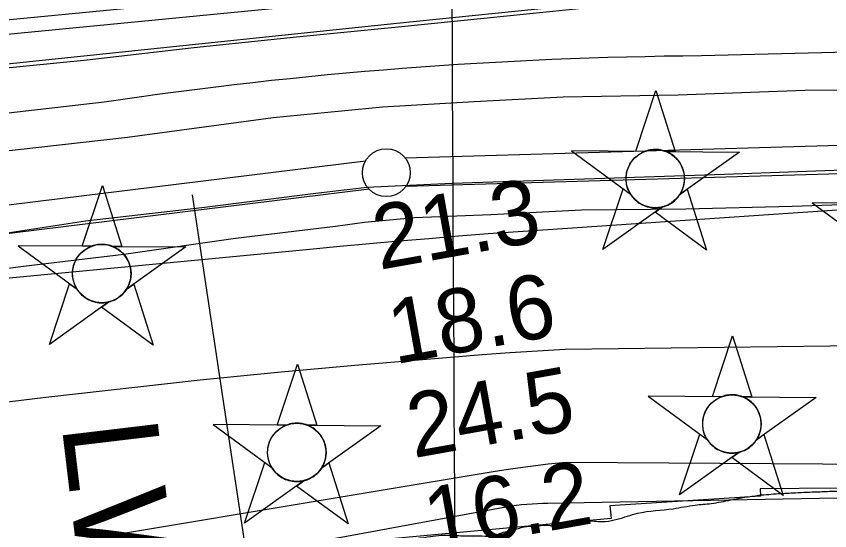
# Model space of a CAD drawing. Extents: x 3445503 to 3483459, y 540493 to 566012.
# Drawn here: x 3459709 to 3460559, y 552671 to 553208 of the extents above; entities that cross this region are included whole.
import ezdxf

# ---------------------------------------------------------------- set-up
doc = ezdxf.new("R2010")
doc.units = 0
for name, color, linetype in [('V-CHAN-NAID', 7, 'Continuous'), ('V-FLOD-BASE', 7, 'Continuous'), ('V-GRID-MAJR', 7, 'Continuous'), ('V-LEVE-TOET', 7, 'Continuous'), ('V-RAIL-TRAK', 7, 'Continuous'), ('V-RIVR-EDGE', 7, 'Continuous'), ('V-RIVR-RANG', 7, 'Continuous'), ('V-ROAD-CNTR', 7, 'Continuous'), ('V-RRAP-RVMT', 7, 'Continuous'), ('V-SURV-LINE', 7, 'Continuous'), ('V-TOPO-MINR', 7, 'Continuous')]:
    doc.layers.add(name, color=color, linetype=linetype)

msp = doc.modelspace()

# ---------------------------------------------------------------- linework, layer by layer
at = {"layer": 'V-CHAN-NAID'}
for points in [[(3460365.66, 553067.14), (3460356.08, 553067.21), (3460377.2, 553130.7), (3460397.43, 553066.92), (3460387.84, 553066.99), (3460386.26, 553067.57), (3460384.17, 553068.19), (3460382.13, 553068.64), (3460380.09, 553068.94), (3460378.93, 553069.06), (3460377.39, 553069.14), (3460375.67, 553069.14), (3460374.3, 553069.07), (3460372.39, 553068.87), (3460371.03, 553068.65), (3460369.24, 553068.26), (3460367.71, 553067.84), (3460366.68, 553067.51)], [(3460365.66, 553067.14), (3460289.17, 553067.69), (3460350.74, 553022.29), (3460349.63, 553024.2), (3460348.82, 553025.82), (3460347.99, 553027.79), (3460347.29, 553029.85), (3460346.93, 553031.17), (3460346.57, 553032.8), (3460346.32, 553034.24), (3460346.14, 553035.84), (3460346.03, 553037.57), (3460346.02, 553039.16), (3460346.12, 553041.23), (3460346.31, 553042.85), (3460346.7, 553045.05), (3460347.18, 553046.97), (3460347.78, 553048.86), (3460348.44, 553050.54), (3460349.16, 553052.13), (3460349.98, 553053.66), (3460351.04, 553055.4), (3460352.07, 553056.87), (3460353.07, 553058.14), (3460354.07, 553059.28), (3460355.38, 553060.62), (3460356.43, 553061.59), (3460358.15, 553062.98), (3460359.36, 553063.85), (3460361.05, 553064.92), (3460362.78, 553065.87), (3460364.22, 553066.55)], [(3460387.84, 553066.99), (3460464.33, 553066.44), (3460402.13, 553021.92), (3460403.04, 553023.41), (3460404.02, 553025.26), (3460404.73, 553026.84), (3460405.47, 553028.8), (3460406.02, 553030.58), (3460406.42, 553032.22), (3460406.78, 553034.23), (3460406.96, 553035.81), (3460407.09, 553038.01), (3460407.06, 553040.07), (3460406.87, 553042.29), (3460406.6, 553044.05), (3460406.11, 553046.28), (3460405.47, 553048.42), (3460404.72, 553050.41), (3460404.07, 553051.85), (3460403.07, 553053.76), (3460402, 553055.49), (3460400.79, 553057.19), (3460399.53, 553058.73), (3460398.26, 553060.09), (3460396.63, 553061.63), (3460394.88, 553063.04), (3460393.2, 553064.21), (3460391.31, 553065.35), (3460389.84, 553066.11)], [(3459787.72, 552967.89), (3459778.13, 552967.96), (3459799.26, 553031.44), (3459819.48, 552967.67), (3459809.89, 552967.73), (3459808.32, 552968.31), (3459806.22, 552968.93), (3459804.18, 552969.38), (3459802.15, 552969.69), (3459800.98, 552969.8), (3459799.44, 552969.89), (3459797.72, 552969.88), (3459796.35, 552969.81), (3459794.45, 552969.61), (3459793.08, 552969.39), (3459791.3, 552969.01), (3459789.77, 552968.59), (3459788.73, 552968.26)], [(3460384.1, 553009.02), (3460321.9, 552964.49), (3460343.02, 553027.98), (3460350.74, 553022.29), (3460351.37, 553021.32), (3460352.76, 553019.46), (3460353.97, 553018.05), (3460355.44, 553016.55), (3460356.82, 553015.29), (3460358.28, 553014.14), (3460359.68, 553013.15), (3460361.36, 553012.12), (3460363.07, 553011.2), (3460364.86, 553010.39), (3460366.31, 553009.84), (3460367.94, 553009.31), (3460370.16, 553008.74), (3460371.7, 553008.46), (3460373.72, 553008.2), (3460375.26, 553008.1), (3460377.12, 553008.07), (3460378.81, 553008.15), (3460380.52, 553008.33), (3460382.42, 553008.64)], [(3460402.13, 553021.92), (3460409.93, 553027.5), (3460430.15, 552963.73), (3460376.3, 553003.44), (3460384.1, 553009.02), (3460385.76, 553009.49), (3460387.38, 553010.05), (3460389.53, 553010.97), (3460391.27, 553011.85), (3460393.14, 553012.96), (3460394.87, 553014.18), (3460396.43, 553015.42), (3460397.71, 553016.59), (3460399.1, 553018.01), (3460400.3, 553019.41), (3460401.42, 553020.88)], [(3459787.72, 552967.89), (3459711.23, 552968.43), (3459772.79, 552923.03), (3459771.68, 552924.94), (3459770.87, 552926.57), (3459770.04, 552928.54), (3459769.35, 552930.59), (3459768.98, 552931.92), (3459768.62, 552933.54), (3459768.38, 552934.99), (3459768.19, 552936.58), (3459768.08, 552938.32), (3459768.07, 552939.9), (3459768.18, 552941.97), (3459768.36, 552943.59), (3459768.75, 552945.8), (3459769.23, 552947.72), (3459769.83, 552949.61), (3459770.49, 552951.29), (3459771.22, 552952.87), (3459772.03, 552954.41), (3459773.09, 552956.15), (3459774.12, 552957.61), (3459775.12, 552958.88), (3459776.12, 552960.03), (3459777.43, 552961.37), (3459778.48, 552962.33), (3459780.2, 552963.73), (3459781.41, 552964.6), (3459783.1, 552965.67), (3459784.83, 552966.61), (3459786.28, 552967.3)], [(3459809.89, 552967.73), (3459886.39, 552967.19), (3459824.18, 552922.67), (3459825.09, 552924.16), (3459826.07, 552926), (3459826.79, 552927.59), (3459827.52, 552929.54), (3459828.07, 552931.33), (3459828.47, 552932.97), (3459828.83, 552934.98), (3459829.02, 552936.55), (3459829.14, 552938.76), (3459829.11, 552940.82), (3459828.92, 552943.04), (3459828.66, 552944.8), (3459828.16, 552947.03), (3459827.52, 552949.17), (3459826.77, 552951.15), (3459826.13, 552952.59), (3459825.12, 552954.51), (3459824.06, 552956.23), (3459822.84, 552957.93), (3459821.58, 552959.47), (3459820.31, 552960.84), (3459818.68, 552962.37), (3459816.94, 552963.78), (3459815.25, 552964.96), (3459813.37, 552966.09), (3459811.89, 552966.85)], [(3459806.15, 552909.76), (3459743.95, 552865.24), (3459765.07, 552928.72), (3459772.79, 552923.03), (3459773.43, 552922.07), (3459774.81, 552920.21), (3459776.02, 552918.79), (3459777.49, 552917.29), (3459778.88, 552916.04), (3459780.33, 552914.88), (3459781.73, 552913.9), (3459783.41, 552912.86), (3459785.13, 552911.95), (3459786.92, 552911.14), (3459788.36, 552910.58), (3459789.99, 552910.05), (3459792.22, 552909.49), (3459793.75, 552909.2), (3459795.77, 552908.95), (3459797.31, 552908.84), (3459799.17, 552908.82), (3459800.86, 552908.9), (3459802.57, 552909.07), (3459804.47, 552909.39)], [(3459824.18, 552922.67), (3459831.98, 552928.25), (3459852.2, 552864.47), (3459798.35, 552904.18), (3459806.15, 552909.76), (3459807.82, 552910.24), (3459809.43, 552910.8), (3459811.59, 552911.71), (3459813.32, 552912.6), (3459815.19, 552913.71), (3459816.93, 552914.92), (3459818.48, 552916.17), (3459819.77, 552917.33), (3459821.15, 552918.76), (3459822.35, 552920.16), (3459823.47, 552921.63)], [(3460445.7, 552810.67), (3460436.11, 552810.74), (3460457.24, 552874.22), (3460477.46, 552810.45), (3460467.87, 552810.51), (3460466.3, 552811.09), (3460464.2, 552811.71), (3460462.16, 552812.16), (3460460.13, 552812.47), (3460458.96, 552812.59), (3460457.43, 552812.67), (3460455.7, 552812.66), (3460454.33, 552812.59), (3460452.43, 552812.39), (3460451.06, 552812.17), (3460449.28, 552811.79), (3460447.75, 552811.37), (3460446.72, 552811.04)], [(3459991.41, 552781.01), (3459981.82, 552781.08), (3460002.95, 552844.57), (3460023.17, 552780.79), (3460013.58, 552780.86), (3460012, 552781.44), (3460009.91, 552782.06), (3460007.87, 552782.51), (3460005.83, 552782.81), (3460004.67, 552782.93), (3460003.13, 552783.01), (3460001.41, 552783.01), (3460000.04, 552782.94), (3459998.14, 552782.74), (3459996.77, 552782.52), (3459994.98, 552782.13), (3459993.46, 552781.71), (3459992.42, 552781.38)], [(3460445.7, 552810.67), (3460369.21, 552811.21), (3460430.77, 552765.81), (3460429.66, 552767.72), (3460428.85, 552769.35), (3460428.02, 552771.32), (3460427.33, 552773.37), (3460426.96, 552774.7), (3460426.6, 552776.32), (3460426.36, 552777.77), (3460426.17, 552779.37), (3460426.06, 552781.1), (3460426.05, 552782.68), (3460426.16, 552784.76), (3460426.34, 552786.37), (3460426.73, 552788.58), (3460427.21, 552790.5), (3460427.82, 552792.39), (3460428.47, 552794.07), (3460429.2, 552795.65), (3460430.01, 552797.19), (3460431.07, 552798.93), (3460432.1, 552800.4), (3460433.1, 552801.67), (3460434.11, 552802.81), (3460435.41, 552804.15), (3460436.47, 552805.11), (3460438.18, 552806.51), (3460439.39, 552807.38), (3460441.08, 552808.45), (3460442.81, 552809.4), (3460444.26, 552810.08)], [(3460467.87, 552810.51), (3460544.37, 552809.97), (3460482.16, 552765.45), (3460483.07, 552766.94), (3460484.05, 552768.79), (3460484.77, 552770.37), (3460485.51, 552772.33), (3460486.05, 552774.11), (3460486.45, 552775.75), (3460486.81, 552777.76), (3460487, 552779.33), (3460487.12, 552781.54), (3460487.09, 552783.6), (3460486.9, 552785.82), (3460486.64, 552787.58), (3460486.15, 552789.81), (3460485.51, 552791.95), (3460484.76, 552793.93), (3460484.11, 552795.38), (3460483.1, 552797.29), (3460482.04, 552799.01), (3460480.82, 552800.72), (3460479.56, 552802.25), (3460478.29, 552803.62), (3460476.66, 552805.15), (3460474.92, 552806.56), (3460473.23, 552807.74), (3460471.35, 552808.87), (3460469.87, 552809.63)], [(3459991.41, 552781.01), (3459914.92, 552781.56), (3459976.48, 552736.16), (3459975.37, 552738.07), (3459974.56, 552739.69), (3459973.73, 552741.66), (3459973.04, 552743.72), (3459972.67, 552745.04), (3459972.31, 552746.67), (3459972.07, 552748.11), (3459971.88, 552749.71), (3459971.77, 552751.44), (3459971.76, 552753.03), (3459971.86, 552755.1), (3459972.05, 552756.72), (3459972.44, 552758.92), (3459972.92, 552760.84), (3459973.52, 552762.73), (3459974.18, 552764.41), (3459974.91, 552766), (3459975.72, 552767.53), (3459976.78, 552769.27), (3459977.81, 552770.74), (3459978.81, 552772.01), (3459979.81, 552773.15), (3459981.12, 552774.49), (3459982.17, 552775.46), (3459983.89, 552776.85), (3459985.1, 552777.72), (3459986.79, 552778.79), (3459988.52, 552779.74), (3459989.97, 552780.42)], [(3460013.58, 552780.86), (3460090.07, 552780.31), (3460027.87, 552735.79), (3460028.78, 552737.28), (3460029.76, 552739.13), (3460030.48, 552740.71), (3460031.21, 552742.67), (3460031.76, 552744.45), (3460032.16, 552746.09), (3460032.52, 552748.1), (3460032.7, 552749.68), (3460032.83, 552751.88), (3460032.8, 552753.94), (3460032.61, 552756.16), (3460032.34, 552757.92), (3460031.85, 552760.15), (3460031.21, 552762.29), (3460030.46, 552764.28), (3460029.81, 552765.72), (3460028.81, 552767.63), (3460027.75, 552769.36), (3460026.53, 552771.06), (3460025.27, 552772.6), (3460024, 552773.96), (3460022.37, 552775.49), (3460020.62, 552776.91), (3460018.94, 552778.08), (3460017.05, 552779.22), (3460015.58, 552779.98)], [(3460464.13, 552752.54), (3460401.93, 552708.02), (3460423.06, 552771.5), (3460430.77, 552765.81), (3460431.41, 552764.85), (3460432.79, 552762.99), (3460434, 552761.58), (3460435.47, 552760.07), (3460436.86, 552758.82), (3460438.31, 552757.67), (3460439.72, 552756.68), (3460441.39, 552755.64), (3460443.11, 552754.73), (3460444.9, 552753.92), (3460446.34, 552753.36), (3460447.97, 552752.84), (3460450.2, 552752.27), (3460451.73, 552751.98), (3460453.76, 552751.73), (3460455.29, 552751.62), (3460457.15, 552751.6), (3460458.84, 552751.68), (3460460.55, 552751.86), (3460462.45, 552752.17)], [(3460482.16, 552765.45), (3460489.96, 552771.03), (3460510.18, 552707.25), (3460456.34, 552746.96), (3460464.13, 552752.54), (3460465.8, 552753.02), (3460467.41, 552753.58), (3460469.57, 552754.49), (3460471.3, 552755.38), (3460473.17, 552756.49), (3460474.91, 552757.7), (3460476.46, 552758.95), (3460477.75, 552760.12), (3460479.13, 552761.54), (3460480.34, 552762.94), (3460481.45, 552764.41)], [(3460009.84, 552722.89), (3459947.64, 552678.36), (3459968.76, 552741.85), (3459976.48, 552736.16), (3459977.12, 552735.19), (3459978.5, 552733.33), (3459979.71, 552731.92), (3459981.18, 552730.42), (3459982.57, 552729.16), (3459984.02, 552728.01), (3459985.42, 552727.02), (3459987.1, 552725.98), (3459988.81, 552725.07), (3459990.61, 552724.26), (3459992.05, 552723.71), (3459993.68, 552723.18), (3459995.91, 552722.61), (3459997.44, 552722.33), (3459999.46, 552722.07), (3460001, 552721.97), (3460002.86, 552721.94), (3460004.55, 552722.02), (3460006.26, 552722.2), (3460008.16, 552722.51)], [(3460027.87, 552735.79), (3460035.67, 552741.37), (3460055.89, 552677.6), (3460002.04, 552717.31), (3460009.84, 552722.89), (3460011.51, 552723.36), (3460013.12, 552723.92), (3460015.28, 552724.84), (3460017.01, 552725.72), (3460018.88, 552726.83), (3460020.62, 552728.05), (3460022.17, 552729.29), (3460023.46, 552730.46), (3460024.84, 552731.88), (3460026.04, 552733.28), (3460027.16, 552734.75)]]:
    msp.add_lwpolyline(points, close=True, dxfattribs=at)
msp.add_lwpolyline([(3460616.75, 553012.74), (3460540.26, 553013.28), (3460601.82, 552967.88)], dxfattribs=at)
for centre in [(3460376.55, 553038.61), (3459798.6, 552939.36), (3460456.58, 552782.14), (3460002.29, 552752.48)]:
    msp.add_circle(centre, 30.54, dxfattribs=at)
at = {"layer": 'V-FLOD-BASE'}
msp.add_lwpolyline([(3461456.43, 553063.94), (3461456.53, 553070.68), (3461330.11, 553069.88), (3461202.5, 553065.72), (3461057.47, 553060.44), (3460905.71, 553056.38), (3460750.03, 553052.95), (3460601.35, 553048.56), (3460448.73, 553043.11), (3460302.57, 553038.13), (3460164.57, 553033.57), (3460075.45, 553029.37), (3460021.98, 553023.19), (3459902.91, 553007.95), (3459781.62, 552994.14), (3459663.63, 552976.06)], dxfattribs=at)
at = {"layer": 'V-GRID-MAJR'}
msp.add_spline([(3460200.66, 545938.96), (3460170.71, 551996.85), (3460140.73, 558057.82), (3460110.76, 564118.81), (3460110.74, 564121.88)], degree=3, dxfattribs=at)
at = {"layer": 'V-LEVE-TOET'}
for points in [[(3459686.38, 553066.2), (3459825.38, 553082.01), (3459977.39, 553102.68), (3460091.83, 553113.53), (3460187.32, 553119.33), (3460280.27, 553124.05), (3460400.48, 553126.36), (3460532.82, 553131.02), (3460681.43, 553132.04), (3460818.57, 553137.47), (3460930.06, 553140.2), (3461077.84, 553141.8), (3461220.05, 553147.71), (3461320.31, 553152.31), (3461354.68, 553154.3), (3461376.77, 553156.02), (3461390.75, 553157.1), (3461411.55, 553155.93), (3461523.32, 553158.38), (3461618.23, 553163.07)], [(3459821.52, 552959.79), (3459938.09, 552976.48), (3460042.5, 552988.88), (3460072.91, 552993.17), (3460125.24, 552997.96), (3460204.79, 553001.19), (3460299.53, 553005.87), (3460408.27, 553006.96), (3460519.56, 553009.97), (3460622.71, 553013.39)], [(3459605.92, 552932.87), (3459716.82, 552947.13), (3459821.52, 552959.79)]]:
    msp.add_lwpolyline(points, dxfattribs=at)
at = {"layer": 'V-RAIL-TRAK'}
msp.add_lwpolyline([(3459687.92, 553153.42), (3459783.2, 553162.88), (3459894.87, 553175.75), (3460002, 553186.72), (3460108, 553197.42), (3460201.03, 553206.65), (3460303.65, 553217.12), (3460411.91, 553228.07), (3460537.94, 553241.55), (3460653.8, 553252.66), (3460775.04, 553265.66), (3460899.65, 553278.32), (3461034.41, 553292.23), (3461150.28, 553303.9), (3461239.66, 553313.75)], dxfattribs=at)
at = {"layer": 'V-RIVR-EDGE'}
msp.add_spline([(3459768.57, 552611.14), (3459789.19, 552615.14), (3459807.97, 552617.87), (3459828.83, 552619.91), (3459854.56, 552621.58), (3459870.2, 552622.24), (3459879.94, 552623.95), (3459901.5, 552627.72), (3459915.76, 552631.16), (3459931.76, 552633.9), (3459949.84, 552635.6), (3459972.45, 552639.71), (3459990.88, 552643.84), (3460012.44, 552646.91), (3460015.93, 552648.99), (3460027.75, 552649.31), (3460036.79, 552649.98), (3460059.05, 552654.45), (3460073.31, 552657.19), (3460100.77, 552659.56), (3460135.55, 552663.64), (3460158.84, 552666.02), (3460175.53, 552665.28), (3460184.57, 552665.26), (3460195.69, 552665.23), (3460207.86, 552665.2), (3460215.17, 552667.97), (3460227.34, 552671.07), (3460239.52, 552674.51), (3460250.64, 552675.53), (3460259.34, 552676.2), (3460279.5, 552676.15), (3460294.11, 552679.24), (3460308.71, 552680.95), (3460316.7, 552680.23), (3460324.35, 552680.21), (3460336.87, 552682.61), (3460358.09, 552688.82), (3460395.3, 552693.59), (3460418.26, 552697.36), (3460434.95, 552699.06), (3460455.47, 552702.83), (3460484.68, 552707.63), (3460505.19, 552709.31), (3460522.92, 552710.31), (3460546.22, 552711.3), (3460562.56, 552711.95), (3460572.99, 552711.93), (3460581.33, 552711.56), (3460588.98, 552712.93), (3460600.8, 552713.25), (3460609.14, 552713.23), (3460623.39, 552711.45), (3460640.43, 552710.72), (3460674.49, 552710.28), (3460714.81, 552706.36), (3460723.84, 552704.25), (3460730.44, 552703.19), (3460734.96, 552702.83), (3460739.13, 552703.17), (3460743.31, 552704.9), (3460746.79, 552704.89), (3460752.69, 552702.1), (3460762.07, 552701.03), (3460779.45, 552700.29), (3460787.45, 552700.27), (3460794.4, 552701.3), (3460805.53, 552701.27), (3460811.78, 552701.25), (3460816.99, 552698.81), (3460820.82, 552698.8), (3460832.98, 552698.42), (3460852.45, 552698.03), (3460886.51, 552694.12), (3460933.77, 552686.7), (3460965.39, 552680.71), (3460981.72, 552679.98), (3461001.53, 552678.54), (3461015.79, 552677.46), (3461032.81, 552672.9), (3461076.25, 552666.18), (3461104.75, 552664.03), (3461124.91, 552662.94), (3461134.98, 552660.83), (3461146.45, 552658.02), (3461157.22, 552657.64), (3461171.13, 552659), (3461201.02, 552657.19), (3461215.61, 552653.33), (3461223.26, 552651.22), (3461230.9, 552651.2), (3461245.51, 552652.56), (3461264.98, 552654.59), (3461277.15, 552654.22), (3461289.31, 552651.75), (3461298.34, 552648.95), (3461304.6, 552648.93), (3461318.5, 552649.25), (3461335.88, 552647.47), (3461348.74, 552644.65), (3461378.96, 552638.67), (3461396.35, 552638.63), (3461410.95, 552639.28), (3461429.71, 552635.07), (3461449.53, 552635.37), (3461464.82, 552634.63), (3461481.5, 552631.46), (3461495.05, 552630.04), (3461505.48, 552630.01), (3461516.25, 552627.9), (3461522.5, 552624.06), (3461526.67, 552624.75), (3461533.28, 552624.73), (3461544.4, 552623.31), (3461551.7, 552623.29), (3461581.94, 552621.13), (3461622.96, 552621.03), (3461665.36, 552616.41), (3461704.28, 552613.18), (3461755.73, 552610.27), (3461785.62, 552607.77), (3461803.35, 552607.72), (3461810.65, 552609.79), (3461830.81, 552609.05), (3461851.67, 552608.3), (3461862.1, 552610.71), (3461877.74, 552609.62), (3461912.16, 552608.5), (3461932.66, 552605.67), (3461947.25, 552602.15), (3461960.81, 552601.08), (3461979.57, 552598.94), (3462011.55, 552597.13), (3462043.17, 552592.18), (3462061.24, 552589.36), (3462091.82, 552583.37), (3462118.92, 552577.05), (3462130.74, 552576.67), (3462146.38, 552576.28), (3462154.37, 552573.48), (3462157.49, 552569.3), (3462157.48, 552566.87), (3462160.26, 552564.08), (3462164.77, 552563.72), (3462169.29, 552563.71), (3462175.55, 552564.39), (3462185.3, 552568.54), (3462195.72, 552568.17), (3462212.06, 552566.04), (3462217.61, 552563.24), (3462230.47, 552559.39), (3462248.54, 552559), (3462264.52, 552555.13), (3462285.02, 552549.52), (3462300.66, 552548.09), (3462320.82, 552548.04), (3462334.38, 552546.96), (3462346.88, 552543.11), (3462355.22, 552540.66), (3462369.47, 552538.53), (3462386.15, 552537.45), (3462403.18, 552536.02), (3462416.73, 552532.16), (3462421.59, 552530.41), (3462426.46, 552530.05), (3462431.67, 552530.04), (3462442.1, 552530.36), (3462452.88, 552530.68), (3462457.74, 552528.24), (3462461.22, 552528.23), (3462462.96, 552528.92), (3462470.95, 552529.25), (3462480.69, 552528.87), (3462484.5, 552525.74), (3462490.41, 552525.37), (3462494.58, 552525.36), (3462502.58, 552525), (3462523.43, 552523.55), (3462542.55, 552522.46), (3462550.89, 552522.1), (3462557.49, 552519.3), (3462567.92, 552519.62), (3462581.48, 552519.93), (3462586.35, 552523.05), (3462594, 552523.03), (3462604.77, 552520.57), (3462609.28, 552517.78), (3462611.72, 552518.12), (3462612.76, 552520.2), (3462614.85, 552521.24), (3462627.37, 552523.3), (3462639.89, 552524.66), (3462644.42, 552526.73), (3462648.93, 552526.72), (3462655.88, 552525.31), (3462660.05, 552525.3), (3462669.09, 552524.93), (3462684.04, 552525.59), (3462688.91, 552525.58), (3462689.25, 552522.8), (3462693.06, 552518.62), (3462695.15, 552518.26), (3462698.62, 552518.25), (3462711.49, 552518.57), (3462726.78, 552518.18), (3462738.26, 552518.85), (3462745.21, 552517.79), (3462755.28, 552513.94), (3462761.88, 552513.93), (3462765.01, 552513.92), (3462771.27, 552514.25), (3462782.74, 552513.18), (3462791.42, 552511.07), (3462806.02, 552507.91), (3462816.44, 552506.14), (3462824.44, 552506.47), (3462826.52, 552505.08), (3462826.51, 552502.29), (3462829.64, 552501.94), (3462834.51, 552501.58), (3462840.76, 552501.56), (3462850.85, 552503.28), (3462853.63, 552503.27), (3462854.32, 552501.18), (3462861.61, 552498.04), (3462864.74, 552498.38), (3462867.88, 552500.11), (3462874.83, 552502.17), (3462877.27, 552501.82), (3462882.82, 552497.98), (3462892.2, 552493.79), (3462900.88, 552492.38), (3462911.31, 552492.35), (3462919.31, 552491.98), (3462928, 552491.96), (3462936.69, 552492.29), (3462942.25, 552493.32), (3462947.47, 552493.3), (3462948.86, 552492.95), (3462949.89, 552490.52), (3462953.02, 552489.12), (3462958.93, 552489.8), (3462964.84, 552489.78), (3462977.35, 552487.67), (3462980.83, 552487.66), (3462983.26, 552486.61), (3462986.38, 552485.91), (3462993.68, 552486.24), (3462998.55, 552485.53), (3463001.33, 552483.09), (3463005.14, 552480.3), (3463007.58, 552480.29), (3463012.09, 552480.28), (3463014.88, 552482.01), (3463024.61, 552481.64), (3463032.26, 552479.88), (3463041.97, 552473.6), (3463050.66, 552470.8), (3463057.26, 552470.78), (3463065.6, 552467.98), (3463071.85, 552464.84), (3463086.1, 552465.15), (3463104.52, 552461.98), (3463127.8, 552459.14), (3463143.44, 552457.01), (3463158.39, 552458.71), (3463171.95, 552456.6), (3463191.06, 552453.07), (3463217.81, 552448.49), (3463238.32, 552447.74), (3463251.17, 552443.54), (3463260.21, 552444.21), (3463269.95, 552445.92)], degree=3, dxfattribs=at)
at = {"layer": 'V-RIVR-RANG'}
msp.add_line((3459893.08, 553021.66), (3460044.43, 552012.95), dxfattribs=at)
at = {"layer": 'V-ROAD-CNTR'}
for points in [[(3462646.27, 553510.69), (3462142.7, 553458.98), (3461616.69, 553402.32), (3461191.28, 553363.7), (3460689.94, 553308.67), (3460283.36, 553261.26), (3459640.89, 553198.79), (3459093.55, 553138.85), (3458616.51, 553090.54), (3458387.97, 553061.44), (3458176.82, 553022.56), (3457839.23, 552987.78), (3457700.67, 552974.14), (3457655.43, 552974.87), (3457586.16, 552980.94), (3457445.9, 552980.57), (3456872.11, 552923.64), (3456747.48, 552913.15), (3456418.03, 552890.78), (3456290.53, 552878.29), (3456261.46, 552873.33), (3456223.23, 552859.59), (3456178.17, 552839.64), (3456101.14, 552829.83)], [(3462631.29, 553461.31), (3461591.31, 553353.23), (3460578.97, 553249.11), (3460106.58, 553200.93), (3459452.74, 553132.44), (3458819.35, 553067.89), (3458004.17, 552983.14), (3457426.18, 552925.2), (3456974.92, 552876.87), (3456477.66, 552824.18), (3455722.19, 552747.37), (3455105.05, 552684.1)], [(3461291.89, 553357.77), (3461192.78, 553348.77), (3460691.62, 553293.76), (3460284.96, 553246.35), (3459642.43, 553183.87), (3459095.12, 553123.93), (3458618.21, 553075.63), (3458390.27, 553046.61), (3458178.95, 553007.7), (3457840.73, 552972.85), (3457701.29, 552959.13), (3457654.65, 552959.88), (3457585.53, 552965.94), (3457553.73, 552965.86)], [(3462427.45, 553224.45), (3461818.24, 553205.88), (3461204.39, 553186.64), (3460424.83, 553166.95)], [(3459801.23, 553118.69), (3458910.56, 553016.1), (3458574.62, 552983.54), (3458035.69, 552921.75), (3457599.58, 552874.13)]]:
    msp.add_lwpolyline(points, dxfattribs=at)
msp.add_arc((3460457.94, 548685.57), 4481.5, 90.42326, 98.42631, dxfattribs=at)
at = {"layer": 'V-RRAP-RVMT'}
msp.add_lwpolyline([(3461789.44, 552608.3), (3461645.69, 552621.4), (3461644.74, 552616.14), (3461507.33, 552627.99), (3461506.85, 552625.81), (3461378.24, 552638.43), (3461378.3, 552640.35), (3461084.02, 552665.24), (3460939.86, 552679.27), (3460940.01, 552690.53), (3460794.04, 552702.37), (3460794.06, 552708.96), (3460649.55, 552715.89), (3460486.16, 552714.25), (3460486.48, 552706.67), (3460329.15, 552696.43), (3460330.6, 552683.35), (3460044.43, 552656.78), (3460045.16, 552649.86), (3459891.13, 552634.24), (3459891.23, 552632.24), (3459763.73, 552613.42), (3459763.14, 552614.83), (3459598.9, 552579.16)], dxfattribs=at)
at = {"layer": 'V-SURV-LINE'}
for points in [[(3460115.24, 553060.43), (3463731.95, 553166.04)], [(3463732.85, 553136.05), (3460116.14, 553030.44)], [(3457537.53, 552744.47), (3460074.03, 553057.29)], [(3460077.72, 553027.52), (3457541.22, 552714.7)]]:
    msp.add_lwpolyline(points, dxfattribs=at)
msp.add_circle((3460095.72, 553044.85), 25, dxfattribs=at)
at = {"layer": 'V-TOPO-MINR'}
for points in [[(3461037.54, 553037.8), (3460264.32, 552985.26), (3460233.25, 552983.08), (3460202.19, 552980.79), (3460171.13, 552978.36), (3460140.09, 552975.83), (3460109.06, 552973.17), (3460078.03, 552970.43), (3460047.01, 552967.6), (3460016, 552964.69), (3459271.26, 552893.62)], [(3459326.78, 552760.13), (3459740.22, 552810.25), (3459901.45, 552828.33), (3459982.19, 552836.21), (3460062.98, 552843.52), (3460166.94, 552852.36), (3460195.8, 552854.68), (3460224.68, 552856.82), (3460253.58, 552858.7), (3460282.49, 552860.4), (3461112.34, 552870.78), (3461125.68, 552870.01), (3461139.01, 552869.14), (3461152.34, 552868.14), (3461165.65, 552867.04), (3461864.67, 552839.63)], [(3461813.16, 552728.27), (3461171.7, 552736.3), (3461161.04, 552736.41), (3461150.39, 552736.48), (3461139.73, 552736.51), (3461129.08, 552736.5), (3461118.42, 552736.49), (3461107.77, 552736.51), (3461097.11, 552736.59), (3461086.45, 552736.69), (3460283.33, 552741.9), (3460264.8, 552740.01), (3460246.31, 552737.85), (3460227.87, 552735.28), (3460209.47, 552732.44), (3459632.9, 552636.18)], [(3461716.41, 552692.43), (3461439.81, 552704.28), (3461222.64, 552711.28), (3461187.5, 552712.25), (3461152.35, 552713), (3461117.19, 552713.42), (3461082.04, 552713.63), (3461058.7, 552713.65), (3460264.48, 552699.02), (3460258.96, 552698.86), (3460253.45, 552698.65), (3460247.94, 552698.35), (3460242.43, 552697.99), (3460236.94, 552697.51), (3460231.46, 552696.9), (3460226.01, 552696.11), (3460220.57, 552695.2), (3459312.95, 552528.09)]]:
    msp.add_lwpolyline(points, dxfattribs=at)

# ---------------------------------------------------------------- texts
at = {"layer": 'V-CHAN-NAID'}
msp.add_text('LWR BELMONT RANGE UPR SIDE REAR', height=100, rotation=276.80955, dxfattribs=at).set_placement((3459756.62, 552781.22))
at = {"layer": 'V-RIVR-RANG'}
for s, p in [('21.3', (3460088.33, 552943.14)), ('18.6', (3460104.38, 552844.42)), ('24.5', (3460124.08, 552746.36)), ('16.2', (3460141.95, 552647.97))]:
    msp.add_text(s, height=67, rotation=10.15833, dxfattribs=at).set_placement(p)

doc.saveas('drawing.dxf')
